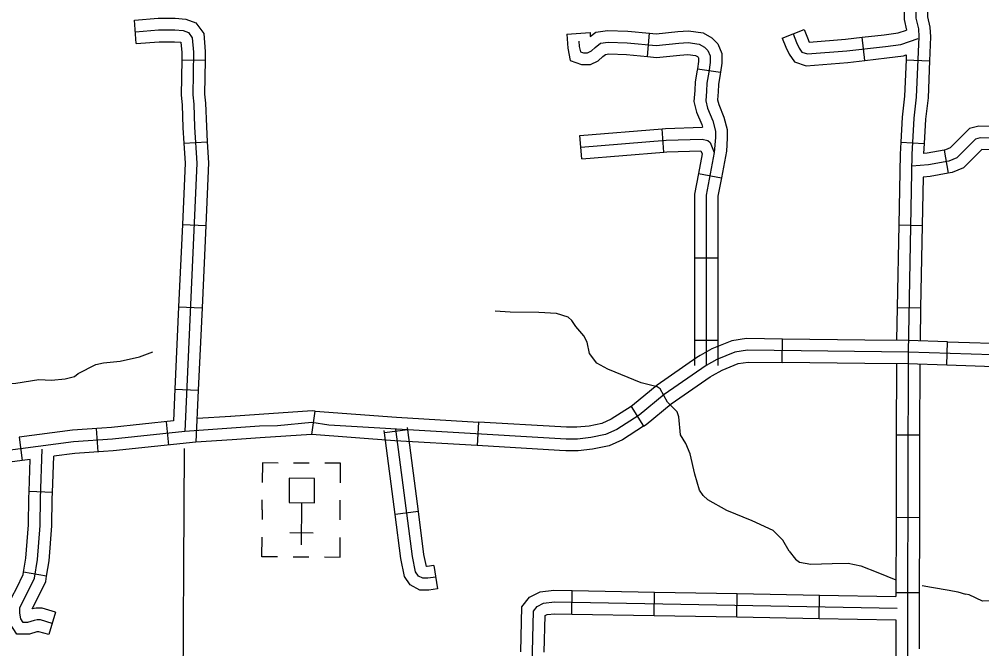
# Model space of a CAD drawing. Extents: x 1370567 to 1373900, y 377514 to 379648.
# Drawn here: x 1372261.9 to 1372438, y 378066.3 to 378181.4 of the extents above; entities that cross this region are included whole.
import ezdxf

# ---------------------------------------------------------------- set-up
doc = ezdxf.new("R2010")
doc.units = 0
doc.layers.add('Default', color=7, linetype='Continuous')

msp = doc.modelspace()

# ---------------------------------------------------------------- linework, layer by layer
at = {"layer": 'Default'}
for p, q in [((1372283.27, 378176.95), (1372282.92, 378181.22)), ((1372362.02, 378178.69), (1372366.29, 378179)), ((1372376.8, 378174.58), (1372377.18, 378178.85)), ((1372401.46, 378177.96), (1372405.45, 378179.52)), ((1372416.58, 378173.84), (1372416.08, 378178.1)), ((1372291.59, 378173.95), (1372295.87, 378173.89)), ((1372424.13, 378173.97), (1372428.41, 378173.79)), ((1372385.94, 378172.36), (1372390.17, 378171.7)), ((1372379.82, 378157.09), (1372379.47, 378161.36)), ((1372291.98, 378158.72), (1372296.26, 378158.98)), ((1372364.78, 378155.86), (1372364.43, 378160.13)), ((1372423.14, 378158.95), (1372427.42, 378158.71)), ((1372431.06, 378157.45), (1372431.81, 378153.24)), ((1372386.12, 378153.19), (1372390.33, 378152.4)), ((1372291.7, 378143.88), (1372295.98, 378143.69)), ((1372422.78, 378143.79), (1372427.06, 378143.71)), ((1372385.41, 378137.77), (1372389.7, 378137.77)), ((1372291.02, 378128.81), (1372295.3, 378128.62)), ((1372422.5, 378128.71), (1372426.78, 378128.63)), ((1372385.41, 378122.69), (1372389.69, 378122.69)), ((1372401.45, 378118.64), (1372401.51, 378122.93)), ((1372431.58, 378118.13), (1372431.71, 378122.41)), ((1372290.34, 378113.74), (1372294.62, 378113.55)), ((1372315.38, 378105.48), (1372316.01, 378109.72)), ((1372373.79, 378110.61), (1372376.1, 378107)), ((1372289.24, 378103.54), (1372288.79, 378107.81)), ((1372345.91, 378107.73), (1372345.66, 378103.45)), ((1372276.3, 378102.29), (1372276.01, 378106.57)), ((1372332.96, 378106.35), (1372328.7, 378105.8)), ((1372376.1, 378107), (1372376.1, 378107)), ((1372261.86, 378104.98), (1372262.42, 378100.73)), ((1372422.31, 378105.42), (1372426.6, 378105.41)), ((1372314.91, 378100.22), (1372312.05, 378100.24)), ((1372267.93, 378094.88), (1372263.65, 378095.03)), ((1372306.31, 378091.69), (1372306.32, 378093.51)), ((1372306.31, 378091.69), (1372306.3, 378089.93)), ((1372313.51, 378085.3), (1372313.55, 378093)), ((1372320.59, 378089.87), (1372320.6, 378093.44)), ((1372334.88, 378091.38), (1372330.63, 378090.84)), ((1372422.28, 378090.33), (1372426.56, 378090.32)), ((1372315.66, 378087.44), (1372311.38, 378087.46)), ((1372311.97, 378083.1), (1372314.82, 378083.08)), ((1372337.73, 378081.5), (1372338.36, 378077.26)), ((1372266.87, 378079.58), (1372262.64, 378080.27)), ((1372362.95, 378072.64), (1372363.03, 378076.93)), ((1372378.03, 378072.37), (1372378.11, 378076.66)), ((1372393.12, 378072.1), (1372393.19, 378076.38)), ((1372408.2, 378071.83), (1372408.28, 378076.11)), ((1372426.53, 378076.5), (1372422.24, 378076.51)), ((1372268.49, 378072.98), (1372267.27, 378068.87))]:
    msp.add_line(p, q, dxfattribs=at)
for points in [[(1372426.97, 378203.91), (1372426.14, 378199.74), (1372426, 378195.32), (1372425.91, 378181.59), (1372426.36, 378179.64), (1372426.45, 378178.19), (1372425.99, 378167.17), (1372425.53, 378163.32), (1372425.16, 378156.64), (1372424.49, 378120.5)], [(1372423.81, 378188.92), (1372423.76, 378181.34), (1372424.21, 378179.42)], [(1372428.1, 378188.89), (1372428.05, 378181.83), (1372428.49, 378179.95), (1372428.59, 378178.21), (1372428.41, 378173.79)], [(1372282.92, 378181.22), (1372287.27, 378181.58), (1372290.4, 378181.58), (1372292.33, 378181.43), (1372294.15, 378180.75), (1372295.6, 378178.81), (1372295.9, 378175.49), (1372295.87, 378173.89)], [(1372283.1, 378179.08), (1372287.36, 378179.44), (1372290.32, 378179.44), (1372291.86, 378179.32), (1372292.81, 378178.96), (1372293.52, 378178.01), (1372293.75, 378175.41), (1372293.63, 378167.59), (1372293.81, 378165.89), (1372293.95, 378161.67), (1372294.35, 378155.1), (1372292.14, 378106)], [(1372362.02, 378178.69), (1372362.2, 378176.14), (1372362.68, 378173.87), (1372364.7, 378173.12), (1372366.36, 378173.12), (1372367.77, 378173.82), (1372368.62, 378174.59), (1372369.09, 378174.96), (1372369.72, 378175.06), (1372372.94, 378174.93), (1372376.8, 378174.58)], [(1372366.29, 378179), (1372366.34, 378178.25), (1372367.34, 378179.03), (1372369.49, 378179.36), (1372373.22, 378179.21), (1372377.18, 378178.85)], [(1372377.18, 378178.85), (1372378.41, 378178.73), (1372382.33, 378179.13), (1372384.32, 378179.29), (1372386.97, 378178.92), (1372388.55, 378178.02), (1372389.67, 378176.9), (1372390.43, 378175.14), (1372390.43, 378173.36), (1372390.17, 378171.7)], [(1372403.46, 378178.74), (1372404.08, 378177.14), (1372404.57, 378176.1), (1372405.05, 378175.4), (1372406.1, 378175.05), (1372413.25, 378175.61), (1372420.33, 378176.44), (1372423.18, 378176.79), (1372426.35, 378177.9)], [(1372405.45, 378179.52), (1372406.05, 378177.98), (1372406.41, 378177.23), (1372413.04, 378177.74), (1372416.08, 378178.1)], [(1372416.08, 378178.1), (1372420.08, 378178.57), (1372422.69, 378178.89), (1372424.21, 378179.42)], [(1372283.27, 378176.95), (1372287.45, 378177.29), (1372290.24, 378177.29), (1372291.39, 378177.2), (1372291.44, 378177.19), (1372291.61, 378175.33), (1372291.59, 378173.95)], [(1372364.26, 378177.41), (1372364.33, 378176.44), (1372364.53, 378175.47), (1372365.09, 378175.26), (1372365.85, 378175.26), (1372366.55, 378175.61), (1372367.24, 378176.23), (1372368.21, 378177), (1372369.6, 378177.21), (1372373.08, 378177.07), (1372378.42, 378176.58), (1372382.52, 378177), (1372384.26, 378177.14), (1372386.27, 378176.86), (1372387.24, 378176.3), (1372387.87, 378175.68), (1372388.28, 378174.7), (1372388.28, 378173.52), (1372388.01, 378171.72), (1372387.66, 378169.7), (1372387.59, 378168.24), (1372387.45, 378166.51), (1372387.8, 378165.12), (1372388.77, 378162.82), (1372389.26, 378160.95), (1372389.26, 378159.77), (1372389.02, 378157.03)], [(1372401.46, 378177.96), (1372402.11, 378176.29), (1372402.71, 378175.02), (1372403.7, 378173.59), (1372405.83, 378172.88), (1372413.46, 378173.48), (1372416.58, 378173.84)], [(1372376.8, 378174.58), (1372378.43, 378174.43), (1372382.71, 378174.86), (1372384.19, 378174.98), (1372385.57, 378174.79), (1372385.93, 378174.59), (1372386.06, 378174.45), (1372386.14, 378174.27), (1372386.14, 378173.69), (1372385.94, 378172.36)], [(1372416.58, 378173.84), (1372420.59, 378174.32), (1372423.67, 378174.69), (1372424.16, 378174.87)], [(1372424.16, 378174.87), (1372424.13, 378173.97)], [(1372291.59, 378173.95), (1372291.49, 378167.49), (1372291.67, 378165.75), (1372291.81, 378161.57), (1372291.98, 378158.72)], [(1372295.87, 378173.89), (1372295.78, 378167.68), (1372295.95, 378166.04), (1372296.09, 378161.77), (1372296.26, 378158.98)], [(1372424.13, 378173.97), (1372423.85, 378167.34), (1372423.39, 378163.5), (1372423.14, 378158.95)], [(1372428.41, 378173.79), (1372428.13, 378167), (1372427.67, 378163.13), (1372427.42, 378158.71)], [(1372385.94, 378172.36), (1372385.89, 378172.06), (1372385.52, 378169.94), (1372385.45, 378168.38), (1372385.29, 378166.33), (1372385.76, 378164.43), (1372386.74, 378162.13), (1372386.86, 378161.64)], [(1372390.17, 378171.7), (1372390.12, 378171.37), (1372389.79, 378169.47), (1372389.73, 378168.11), (1372389.61, 378166.68), (1372389.84, 378165.8), (1372390.8, 378163.51), (1372391.4, 378161.22), (1372391.4, 378159.67), (1372391.24, 378157.26)], [(1372364.43, 378160.13), (1372379.47, 378161.36)], [(1372379.47, 378161.36), (1372380.07, 378161.41), (1372386.86, 378161.64)], [(1372444.98, 378161.7), (1372437.44, 378161.86), (1372435.7, 378161.41), (1372432.19, 378157.87), (1372431.31, 378157.5), (1372431.06, 378157.45)], [(1372291.98, 378158.72), (1372292.2, 378155.09), (1372291.7, 378143.88)], [(1372296.26, 378158.98), (1372296.5, 378155.12), (1372295.98, 378143.69)], [(1372364.61, 378157.99), (1372380.2, 378159.27), (1372386.82, 378159.49), (1372387.87, 378159.2), (1372388.27, 378158.86), (1372389.02, 378157.03), (1372387.56, 378149.24), (1372387.55, 378118.1)], [(1372423.14, 378158.95), (1372423.02, 378156.72), (1372422.78, 378143.79)], [(1372460.02, 378159.24), (1372437.69, 378159.71), (1372436.81, 378159.48), (1372433.41, 378156.06), (1372431.92, 378155.43), (1372428.24, 378154.78), (1372425.16, 378154.55)], [(1372427.42, 378158.71), (1372427.32, 378156.86)], [(1372364.78, 378155.86), (1372379.82, 378157.09)], [(1372379.82, 378157.09), (1372380.32, 378157.13), (1372386.57, 378157.34), (1372386.58, 378157.33), (1372386.79, 378156.81), (1372386.12, 378153.19)], [(1372391.24, 378157.26), (1372390.33, 378152.4)], [(1372431.06, 378157.45), (1372427.97, 378156.91), (1372427.32, 378156.86)], [(1372444.89, 378157.41), (1372437.94, 378157.56), (1372437.91, 378157.55), (1372434.63, 378154.25), (1372432.54, 378153.36), (1372431.81, 378153.24)], [(1372386.12, 378153.19), (1372385.41, 378149.44), (1372385.41, 378137.77)], [(1372390.33, 378152.4), (1372389.7, 378149.04), (1372389.7, 378137.77)], [(1372427.23, 378152.55), (1372427.06, 378143.71)], [(1372431.81, 378153.24), (1372428.51, 378152.65), (1372427.23, 378152.55)], [(1372291.7, 378143.88), (1372291.02, 378128.81)], [(1372295.98, 378143.69), (1372295.3, 378128.62)], [(1372422.78, 378143.79), (1372422.5, 378128.71)], [(1372427.06, 378143.71), (1372426.78, 378128.63)], [(1372385.41, 378137.77), (1372385.41, 378122.69)], [(1372389.7, 378137.77), (1372389.69, 378122.69)], [(1372291.02, 378128.81), (1372290.34, 378113.74)], [(1372422.5, 378128.71), (1372422.39, 378122.71)], [(1372295.3, 378128.62), (1372294.62, 378113.55)], [(1372385.49, 378098.23), (1372384.6, 378101.92), (1372383.83, 378103.83), (1372382.83, 378105.43), (1372382.52, 378108.71), (1372382.24, 378109.62), (1372380.47, 378111.4), (1372379.15, 378113.82), (1372378.58, 378114.19), (1372375.67, 378114.91), (1372369.53, 378117.4), (1372367.56, 378118.51), (1372366.22, 378120.28), (1372365.77, 378122.34), (1372365.17, 378123.48), (1372363.71, 378125.22), (1372362.97, 378126.34), (1372362.26, 378126.91), (1372360.17, 378127.57), (1372356.95, 378127.77), (1372351.67, 378127.83), (1372348.95, 378128)], [(1372426.78, 378128.63), (1372426.67, 378122.62)], [(1372385.41, 378122.69), (1372385.41, 378118.1)], [(1372401.51, 378122.93), (1372394.94, 378123.01), (1372392.23, 378122.6), (1372388.59, 378121.12), (1372386.42, 378119.92), (1372385.85, 378119.53)], [(1372389.69, 378122.69), (1372389.69, 378118.1)], [(1372416.59, 378122.74), (1372401.51, 378122.93)], [(1372431.71, 378122.41), (1372424.54, 378122.64), (1372416.59, 378122.74)], [(1372431.71, 378122.41), (1372443.73, 378122.03), (1372446.72, 378122.04)], [(1372231.5, 378112.9), (1372232.65, 378112.94), (1372234.52, 378112.64), (1372236.09, 378112.96), (1372237.43, 378113.05), (1372239.09, 378113.41), (1372248.65, 378114.5), (1372251.47, 378114.44), (1372261.25, 378114.86), (1372265.46, 378115.55), (1372267.78, 378115.43), (1372270.26, 378115.67), (1372271.94, 378116.08), (1372272.65, 378116.64), (1372275.86, 378118.24), (1372277.26, 378118.55), (1372280.33, 378118.89), (1372283.83, 378119.69), (1372286.28, 378120.6)], [(1372443.7, 378119.89), (1372424.49, 378120.5), (1372395.09, 378120.86), (1372392.8, 378120.52), (1372389.52, 378119.18), (1372387.55, 378118.1), (1372379.84, 378112.77), (1372375.3, 378109.03), (1372371.22, 378106.41), (1372369.13, 378105.44), (1372366.45, 378104.9), (1372363.99, 378104.64)], [(1372424.49, 378120.5), (1372424.33, 378051.02)], [(1372385.85, 378119.53), (1372378.55, 378114.48), (1372374.03, 378110.76), (1372373.79, 378110.61)], [(1372388.28, 378116), (1372388.68, 378116.27), (1372390.44, 378117.24), (1372393.37, 378118.44), (1372395.23, 378118.72), (1372401.45, 378118.64)], [(1372416.54, 378118.45), (1372401.45, 378118.64)], [(1372431.58, 378118.13), (1372424.44, 378118.36), (1372416.54, 378118.45)], [(1372422.34, 378118.38), (1372422.31, 378105.42)], [(1372426.63, 378118.33), (1372426.6, 378105.41)], [(1372446.73, 378117.75), (1372443.67, 378117.74), (1372431.58, 378118.13)], [(1372376.1, 378107), (1372376.56, 378107.3), (1372381.13, 378111.05), (1372388.28, 378116)], [(1372290.34, 378113.74), (1372290.08, 378107.94)], [(1372294.62, 378113.55), (1372294.19, 378104.06)], [(1372316.01, 378109.72), (1372315.46, 378109.8), (1372305.75, 378109.14), (1372300.5, 378108.76)], [(1372316.01, 378109.72), (1372330.85, 378108.61)], [(1372373.79, 378110.61), (1372370.18, 378108.29), (1372368.46, 378107.49), (1372366.12, 378107.02), (1372363.88, 378106.78), (1372361.97, 378106.79), (1372360.97, 378106.84)], [(1372290.08, 378107.94), (1372278.71, 378106.75), (1372276.98, 378106.63)], [(1372363.99, 378104.64), (1372361.91, 378104.64), (1372318.49, 378107.19), (1372315.4, 378107.64), (1372309.12, 378107.05), (1372305.84, 378107), (1372292.14, 378106)], [(1372300.54, 378108.76), (1372294.39, 378108.37)], [(1372330.85, 378108.61), (1372345.91, 378107.73)], [(1372360.97, 378106.84), (1372345.91, 378107.73)], [(1372292.14, 378106), (1372278.89, 378104.62), (1372271.81, 378104.14), (1372255.57, 378101.98), (1372244.23, 378100.7), (1372236.67, 378099.56), (1372230.3, 378098.37), (1372212.4, 378096.53), (1372185.91, 378093.04), (1372169.46, 378090.42), (1372160.78, 378089.4), (1372151.76, 378088.15), (1372139.91, 378087.04), (1372112.14, 378081.55)], [(1372276.98, 378106.63), (1372271.6, 378106.27), (1372261.86, 378104.98)], [(1372328.7, 378105.8), (1372328.65, 378106.19)], [(1372330.63, 378090.84), (1372328.7, 378105.8)], [(1372338.05, 378079.38), (1372336.62, 378079.17), (1372335.68, 378079.17), (1372334.89, 378079.59), (1372334.36, 378080.38), (1372333.78, 378083.15), (1372330.78, 378106.47)], [(1372332.96, 378106.35), (1372332.9, 378106.74)], [(1372334.88, 378091.38), (1372332.96, 378106.35)], [(1372376.1, 378107), (1372372.25, 378104.52), (1372369.8, 378103.39), (1372366.77, 378102.78), (1372364.1, 378102.5), (1372361.85, 378102.5), (1372360.72, 378102.57)], [(1372294.19, 378104.06), (1372279.07, 378102.48), (1372277.27, 378102.36)], [(1372300.81, 378104.48), (1372294.19, 378104.06)], [(1372315.38, 378105.48), (1372315.35, 378105.49), (1372305.94, 378104.85), (1372300.81, 378104.48)], [(1372330.6, 378104.33), (1372315.38, 378105.48)], [(1372345.66, 378103.45), (1372330.6, 378104.33)], [(1372422.31, 378105.42), (1372422.28, 378090.33)], [(1372426.6, 378105.41), (1372426.56, 378090.32)], [(1372267.88, 378070.92), (1372265.75, 378071.55), (1372265.12, 378071.55), (1372264.56, 378071.47), (1372263.38, 378071.08), (1372262.59, 378071.08), (1372262.12, 378071.79), (1372261.96, 378072.82), (1372261.96, 378073.76), (1372262.43, 378074.79), (1372263.3, 378076.45), (1372264.64, 378079.22), (1372265.19, 378082.61), (1372265.67, 378088.85), (1372265.75, 378093.75), (1372266.07, 378102.81)], [(1372277.27, 378102.36), (1372272.02, 378102), (1372268.17, 378101.49)], [(1372288.9, 377936.45), (1372291.72, 378046.8), (1372291.78, 378048.77), (1372292.12, 378102.93)], [(1372360.72, 378102.57), (1372345.66, 378103.45)], [(1372262.42, 378100.73), (1372255.54, 378099.81)], [(1372263.86, 378100.92), (1372262.42, 378100.73)], [(1372263.65, 378095.03), (1372263.86, 378100.92)], [(1372267.93, 378094.88), (1372268.17, 378101.49)], [(1372309.21, 378100.25), (1372306.35, 378100.27), (1372306.33, 378096.69)], [(1372320.62, 378096.63), (1372320.64, 378100.2), (1372317.78, 378100.21)], [(1372402.7, 378084.12), (1372401.56, 378086.15), (1372399.79, 378087.89), (1372395.93, 378089.69), (1372391.34, 378091.58), (1372387.83, 378093.52), (1372386.97, 378094.32), (1372386.31, 378095.29), (1372385.49, 378098.23)], [(1372262.64, 378080.27), (1372263.06, 378082.87), (1372263.53, 378088.95), (1372263.6, 378093.81), (1372263.65, 378095.03)], [(1372266.87, 378079.58), (1372267.32, 378082.36), (1372267.81, 378088.75), (1372267.89, 378093.69), (1372267.93, 378094.88)], [(1372338.36, 378077.26), (1372336.78, 378077.03), (1372335.14, 378077.03), (1372333.4, 378077.95), (1372332.35, 378079.53), (1372331.66, 378082.79), (1372330.63, 378090.84)], [(1372337.73, 378081.5), (1372336.47, 378081.31), (1372336.35, 378081.31), (1372335.89, 378083.5), (1372334.88, 378091.38)], [(1372422.28, 378090.33), (1372422.24, 378075.86)], [(1372426.56, 378090.32), (1372426.53, 378075.24)], [(1372309.13, 378083.11), (1372306.27, 378083.12), (1372306.29, 378086.69)], [(1372317.7, 378083.07), (1372320.55, 378083.05), (1372320.57, 378086.63)], [(1372402.7, 378084.12), (1372403.87, 378082.66), (1372404.61, 378082.12), (1372406.69, 378081.73), (1372410.62, 378081.85), (1372413.54, 378081.94), (1372415.81, 378081.43), (1372418.97, 378080.24), (1372422.25, 378078.91)], [(1372267.27, 378068.87), (1372265.44, 378069.41), (1372265.27, 378069.41), (1372265.06, 378069.38), (1372263.73, 378068.94), (1372261.44, 378068.94), (1372260.07, 378071), (1372259.81, 378072.65), (1372259.81, 378074.23), (1372260.51, 378075.74), (1372261.39, 378077.42), (1372262.58, 378079.87), (1372262.64, 378080.27)], [(1372268.49, 378072.98), (1372266.06, 378073.7), (1372264.96, 378073.7), (1372264.24, 378073.59), (1372264.35, 378073.85), (1372265.21, 378075.49), (1372266.71, 378078.56), (1372266.87, 378079.58)], [(1372427.05, 378077.83), (1372428.74, 378077.58), (1372431.98, 378077), (1372433.61, 378076.69), (1372434.98, 378076.3)], [(1372353.62, 378065.74), (1372353.81, 378073.93), (1372355.24, 378075.71), (1372357.17, 378076.7), (1372359.66, 378076.99), (1372363.03, 378076.93)], [(1372363.03, 378076.93), (1372378.11, 378076.66)], [(1372378.11, 378076.66), (1372393.19, 378076.38)], [(1372393.19, 378076.38), (1372408.28, 378076.11)], [(1372408.28, 378076.11), (1372422.24, 378075.86)], [(1372464.33, 378071.03), (1372463.53, 378070.6), (1372462.33, 378070.49), (1372461.9, 378070.26), (1372459.93, 378070.23), (1372457.73, 378070.04), (1372455.62, 378071.01), (1372453.65, 378071.44), (1372451.65, 378072.21), (1372449.91, 378072.44), (1372449.26, 378072.95), (1372448.71, 378073.61), (1372446.83, 378074.75), (1372446.12, 378075.07), (1372445.43, 378075.13), (1372442.63, 378074.5), (1372441.26, 378074.5), (1372440.46, 378075.07), (1372438.12, 378074.99), (1372435.67, 378076.13), (1372434.98, 378076.3)], [(1372422.48, 378055.04), (1372359.3, 378055.72), (1372357.45, 378056.03), (1372356.51, 378056.78), (1372355.59, 378058.35), (1372355.94, 378073.16), (1372356.63, 378074.02), (1372357.8, 378074.62), (1372359.77, 378074.84), (1372422.49, 378073.71)], [(1372426.53, 378075.24), (1372426.51, 378066.25)], [(1372357.91, 378065.64), (1372358.06, 378072.35), (1372358.43, 378072.53), (1372359.87, 378072.7), (1372362.95, 378072.64)], [(1372362.95, 378072.64), (1372378.03, 378072.37)], [(1372378.03, 378072.37), (1372393.12, 378072.1)], [(1372393.12, 378072.1), (1372408.2, 378071.83)], [(1372408.2, 378071.83), (1372422.23, 378071.57)], [(1372422.23, 378071.57), (1372422.21, 378060.16)]]:
    msp.add_lwpolyline(points, dxfattribs=at)
msp.add_lwpolyline([(1372311.26, 378097.47), (1372311.24, 378093.01), (1372315.87, 378092.98), (1372315.89, 378097.44)], close=True, dxfattribs=at)

doc.saveas('drawing.dxf')
